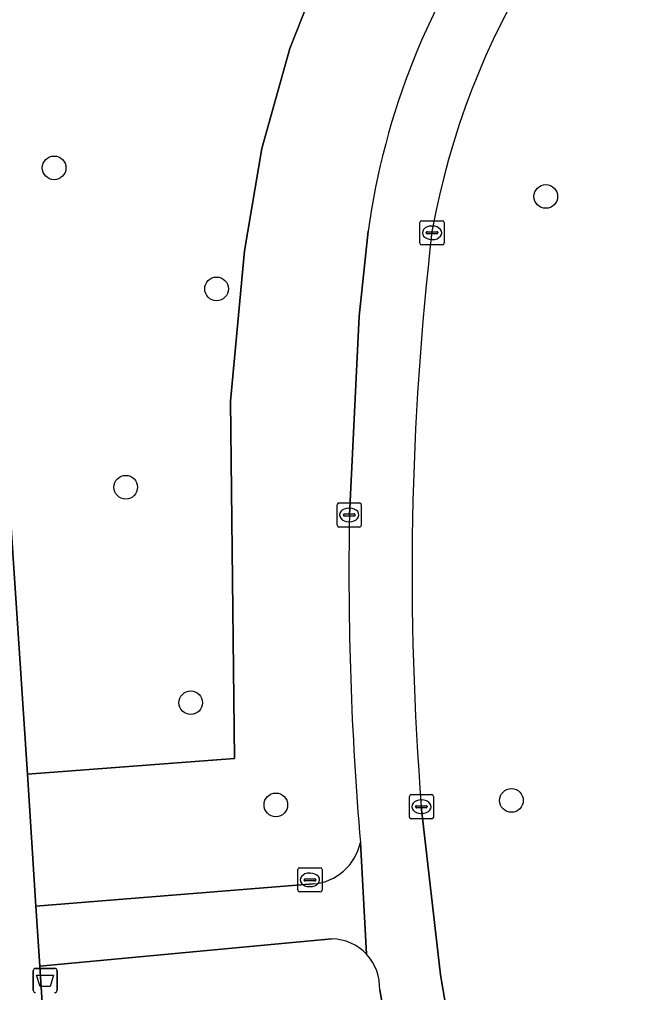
# Model space of a CAD drawing. Extents: x 160732 to 162107, y 387428 to 388479.
# Drawn here: x 160764.05 to 160789.75, y 388168.86 to 388209.12 of the extents above; entities that cross this region are included whole.
import ezdxf

# ---------------------------------------------------------------- set-up
doc = ezdxf.new("R2010")
doc.units = 0
for name, color, linetype in [('IMGEO_Afvalbak', 7, 'Continuous'), ('IMGEO_Boom', 7, 'Continuous'), ('IMGEO_Groenvoorziening', 7, 'Continuous'), ('IMGEO_Kolk', 7, 'Continuous'), ('IMGEO_Voetpad_gesloten', 7, 'Continuous'), ('IMGEO_Voetpad_open', 7, 'Continuous')]:
    doc.layers.add(name, color=color, linetype=linetype)

msp = doc.modelspace()

# ---------------------------------------------------------------- linework, layer by layer
at = {"layer": 'IMGEO_Afvalbak'}
for p, q in [((160764.615, 388168.959), (160764.615, 388169.759)), ((160764.615, 388169.759), (160764.615, 388168.959)), ((160764.715, 388169.859), (160765.505, 388169.859)), ((160765.505, 388169.859), (160764.715, 388169.859)), ((160765.605, 388169.759), (160765.605, 388168.959)), ((160765.605, 388168.959), (160765.605, 388169.759))]:
    msp.add_line(p, q, dxfattribs=at)
msp.add_lwpolyline([(160764.758, 388169.573), (160765.462, 388169.573), (160765.313, 388169.103), (160764.907, 388169.103), (160764.758, 388169.573)], dxfattribs=at)
for centre, start, end in [((160764.715, 388169.759), 90, 180), ((160764.715, 388169.759), 90, 180), ((160765.505, 388169.759), 0, 90), ((160765.505, 388169.759), 360, 90), ((160764.715, 388168.959), 180, 270), ((160764.715, 388168.959), 180, 270), ((160765.505, 388168.959), 270, 0), ((160765.505, 388168.959), 270, 0)]:
    msp.add_arc(centre, 0.1, start, end, dxfattribs=at)
at = {"layer": 'IMGEO_Boom'}
for centre in [(160765.483, 388202.979), (160785.829, 388201.795), (160772.205, 388197.972), (160768.446, 388189.766), (160771.135, 388180.85), (160774.657, 388176.624), (160784.407, 388176.807)]:
    msp.add_circle(centre, 0.489, dxfattribs=at)
at = {"layer": 'IMGEO_Groenvoorziening'}
for points in [[(160760.548, 388235.506), (160764.386, 388177.9), (160772.941, 388178.536), (160772.784, 388193.329), (160773.361, 388199.548), (160774.077, 388203.781), (160775.231, 388207.916), (160776.812, 388211.908)], [(160787.96, 388222.085), (160785, 388223.715), (160783.913, 388222.596), (160781.176, 388219.288), (160778.801, 388215.713), (160776.812, 388211.908), (160775.231, 388207.916), (160774.077, 388203.781), (160773.361, 388199.548), (160772.784, 388193.329), (160772.941, 388178.536), (160764.386, 388177.9), (160764.728, 388172.428), (160776.205, 388173.351)], [(160777.704, 388188.616), (160778.1, 388196.847), (160778.48, 388200.365)], [(160780.677, 388176.562), (160781.468, 388169.589), (160785.392, 388146.601)], [(160776.978, 388171.08), (160764.885, 388169.945), (160765.198, 388165.167), (160774.178, 388165.802), (160778.296, 388142.809), (160779.232, 388140.35), (160781.662, 388136.157), (160786.354, 388137.452)], [(160780.191, 388161.937), (160778.955, 388168.968)]]:
    msp.add_lwpolyline(points, dxfattribs=at)
for centre, radius, start, end in [((160812.679, 388194.65), 32.071, 126.4504, 169.7692), ((160808.42, 388196.23), 30.225, 144.3049, 172.1362), ((160902.205, 388186.205), 121.91, 173.33883, 184.53668), ((160909.015, 388186.213), 131.333, 178.95156, 184.86928), ((160776.022, 388175.527), 2.183, 274.8097, 347.7904), ((160776.941, 388169.067), 2.013, 43.0302, 88.9337), ((160776.93, 388169.058), 2.027, 357.4481, 43.0233)]:
    msp.add_arc(centre, radius, start, end, dxfattribs=at)
at = {"layer": 'IMGEO_Kolk'}
for p, q in [((160780.621, 388199.866), (160780.621, 388200.718)), ((160780.696, 388200.792), (160781.548, 388200.792)), ((160781.622, 388200.718), (160781.622, 388199.866)), ((160780.923, 388200.335), (160781.321, 388200.335)), ((160781.109, 388200.572), (160781.134, 388200.572)), ((160780.88, 388200.286), (160780.88, 388200.298)), ((160781.318, 388200.249), (160780.92, 388200.249)), ((160781.132, 388200.012), (160781.107, 388200.012)), ((160781.364, 388200.298), (160781.364, 388200.286)), ((160781.548, 388199.792), (160780.696, 388199.792)), ((160777.194, 388188.192), (160777.194, 388189.044)), ((160777.269, 388189.118), (160778.121, 388189.118)), ((160778.195, 388189.044), (160778.195, 388188.192)), ((160777.496, 388188.661), (160777.894, 388188.661)), ((160777.682, 388188.898), (160777.707, 388188.898)), ((160777.453, 388188.612), (160777.453, 388188.624)), ((160777.891, 388188.575), (160777.493, 388188.575)), ((160777.705, 388188.338), (160777.68, 388188.338)), ((160777.937, 388188.624), (160777.937, 388188.612)), ((160778.121, 388188.118), (160777.269, 388188.118)), ((160780.183, 388176.121), (160780.183, 388176.973)), ((160780.258, 388177.047), (160781.11, 388177.047)), ((160781.184, 388176.973), (160781.184, 388176.121)), ((160780.485, 388176.59), (160780.883, 388176.59)), ((160780.671, 388176.827), (160780.696, 388176.827)), ((160780.442, 388176.541), (160780.442, 388176.553)), ((160780.88, 388176.504), (160780.482, 388176.504)), ((160780.694, 388176.267), (160780.669, 388176.267)), ((160780.926, 388176.553), (160780.926, 388176.541)), ((160781.11, 388176.047), (160780.258, 388176.047)), ((160775.568, 388173.095), (160775.568, 388173.947)), ((160775.643, 388174.021), (160776.495, 388174.021)), ((160776.056, 388173.801), (160776.081, 388173.801)), ((160776.569, 388173.947), (160776.569, 388173.095)), ((160775.827, 388173.515), (160775.827, 388173.527)), ((160776.265, 388173.478), (160775.867, 388173.478)), ((160775.87, 388173.564), (160776.268, 388173.564)), ((160776.311, 388173.527), (160776.311, 388173.515)), ((160776.495, 388173.021), (160775.643, 388173.021)), ((160776.079, 388173.241), (160776.054, 388173.241))]:
    msp.add_line(p, q, dxfattribs=at)
for points in [[(160780.621, 388199.866), (160780.621, 388200.718)], [(160780.696, 388200.792), (160781.548, 388200.792)], [(160781.622, 388200.718), (160781.622, 388199.866)], [(160781.548, 388199.792), (160780.696, 388199.792)], [(160777.194, 388188.192), (160777.194, 388189.044)], [(160777.269, 388189.118), (160778.121, 388189.118)], [(160778.195, 388189.044), (160778.195, 388188.192)], [(160778.121, 388188.118), (160777.269, 388188.118)], [(160780.183, 388176.121), (160780.183, 388176.973)], [(160780.258, 388177.047), (160781.11, 388177.047)], [(160781.184, 388176.973), (160781.184, 388176.121)], [(160781.11, 388176.047), (160780.258, 388176.047)], [(160775.568, 388173.095), (160775.568, 388173.947)], [(160775.643, 388174.021), (160776.495, 388174.021)], [(160776.569, 388173.947), (160776.569, 388173.095)], [(160776.495, 388173.021), (160775.643, 388173.021)]]:
    msp.add_lwpolyline(points, dxfattribs=at)
for centre, radius, start, end in [((160780.698, 388200.716), 0.0765, 91.552, 178.448), ((160780.698, 388200.716), 0.0765, 91.552, 178.448), ((160781.546, 388200.716), 0.0765, 1.552, 88.448), ((160781.546, 388200.716), 0.0765, 1.552, 88.448), ((160780.92, 388200.295), 0.0403, 85.8775, 175.7526), ((160781.325, 388200.297), 0.0386, 1.7309, 96.639), ((160780.917, 388200.285), 0.0366, 178.938, 274.7102), ((160781.321, 388200.292), 0.043, 264.8664, 352.4533), ((160780.698, 388199.868), 0.0765, 181.552, 268.448), ((160780.698, 388199.868), 0.0765, 181.552, 268.448), ((160781.546, 388199.868), 0.0765, 271.552, 358.448), ((160781.546, 388199.868), 0.0765, 271.552, 358.448), ((160777.271, 388189.042), 0.0765, 91.552, 178.448), ((160777.271, 388189.042), 0.0765, 91.552, 178.448), ((160778.119, 388189.042), 0.0765, 1.552, 88.448), ((160778.119, 388189.042), 0.0765, 1.552, 88.448), ((160777.493, 388188.621), 0.0403, 85.8775, 175.7526), ((160777.898, 388188.623), 0.0386, 1.7309, 96.639), ((160777.49, 388188.611), 0.0366, 178.938, 274.7102), ((160777.894, 388188.618), 0.043, 264.8664, 352.4533), ((160777.271, 388188.194), 0.0765, 181.552, 268.448), ((160777.271, 388188.194), 0.0765, 181.552, 268.448), ((160778.119, 388188.194), 0.0765, 271.552, 358.448), ((160778.119, 388188.194), 0.0765, 271.552, 358.448), ((160780.26, 388176.971), 0.0765, 91.552, 178.448), ((160780.26, 388176.971), 0.0765, 91.552, 178.448), ((160781.108, 388176.971), 0.0765, 1.552, 88.448), ((160781.108, 388176.971), 0.0765, 1.552, 88.448), ((160780.482, 388176.55), 0.0403, 85.8775, 175.7526), ((160780.887, 388176.552), 0.0386, 1.7309, 96.639), ((160780.479, 388176.54), 0.0366, 178.938, 274.7102), ((160780.883, 388176.547), 0.043, 264.8664, 352.4533), ((160780.26, 388176.123), 0.0765, 181.552, 268.448), ((160780.26, 388176.123), 0.0765, 181.552, 268.448), ((160781.108, 388176.123), 0.0765, 271.552, 358.448), ((160781.108, 388176.123), 0.0765, 271.552, 358.448), ((160775.645, 388173.945), 0.0765, 91.552, 178.448), ((160775.645, 388173.945), 0.0765, 91.552, 178.448), ((160776.493, 388173.945), 0.0765, 1.552, 88.448), ((160776.493, 388173.945), 0.0765, 1.552, 88.448), ((160775.867, 388173.524), 0.0403, 85.8775, 175.7526), ((160775.864, 388173.514), 0.0366, 178.938, 274.7102), ((160776.268, 388173.521), 0.043, 264.8664, 352.4533), ((160776.272, 388173.526), 0.0386, 1.7309, 96.639), ((160775.645, 388173.097), 0.0765, 181.552, 268.448), ((160775.645, 388173.097), 0.0765, 181.552, 268.448), ((160776.493, 388173.097), 0.0765, 271.552, 358.448), ((160776.493, 388173.097), 0.0765, 271.552, 358.448)]:
    msp.add_arc(centre, radius, start, end, dxfattribs=at)
for centre, major_axis, ratio, start_param, end_param in [((160781.108, 388200.292), (-0.387, 0.002), 0.722429, 4.712389, 7.853982), ((160781.133, 388200.292), (-0.39, 0.002), 0.717154, 1.570796, 4.712389), ((160777.681, 388188.618), (-0.387, 0.002), 0.722429, 4.712389, 7.853982), ((160777.706, 388188.618), (-0.39, 0.002), 0.717154, 1.570796, 4.712389), ((160780.67, 388176.547), (-0.387, 0.002), 0.722429, 4.712389, 7.853982), ((160780.695, 388176.547), (-0.39, 0.002), 0.717154, 1.570796, 4.712389), ((160776.055, 388173.521), (-0.387, 0.002), 0.722429, 4.712389, 7.853982), ((160776.08, 388173.521), (-0.39, 0.002), 0.717154, 1.570796, 4.712389)]:
    msp.add_ellipse(centre, major_axis=major_axis, ratio=ratio, start_param=start_param, end_param=end_param, dxfattribs=at)
at = {"layer": 'IMGEO_Voetpad_gesloten'}
for points in [[(160778.48, 388200.365), (160778.1, 388196.847), (160777.704, 388188.616)], [(160785.392, 388146.601), (160781.468, 388169.589), (160780.677, 388176.562)], [(160778.412, 388170.441), (160778.156, 388175.065)], [(160778.156, 388175.065), (160778.412, 388170.441)], [(160776.205, 388173.351), (160764.728, 388172.428), (160764.885, 388169.945), (160776.978, 388171.08)], [(160778.955, 388168.968), (160780.191, 388161.937), (160782.051, 388150.215), (160782.582, 388147.502)]]:
    msp.add_lwpolyline(points, dxfattribs=at)
for centre, radius, start, end in [((160812.679, 388194.65), 32.071, 126.4504, 169.7692), ((160808.42, 388196.23), 30.225, 144.3049, 172.1362), ((160902.205, 388186.205), 121.91, 173.33883, 184.53668), ((160909.015, 388186.213), 131.333, 178.95156, 184.86928), ((160776.022, 388175.527), 2.183, 274.8097, 347.7904), ((160776.941, 388169.067), 2.013, 43.0302, 88.9337), ((160776.93, 388169.058), 2.027, 357.4481, 43.0233)]:
    msp.add_arc(centre, radius, start, end, dxfattribs=at)
at = {"layer": 'IMGEO_Voetpad_open'}
msp.add_lwpolyline([(160765.198, 388165.167), (160764.885, 388169.945), (160764.728, 388172.428), (160764.386, 388177.9), (160760.548, 388235.506)], dxfattribs=at)

doc.saveas('drawing.dxf')
